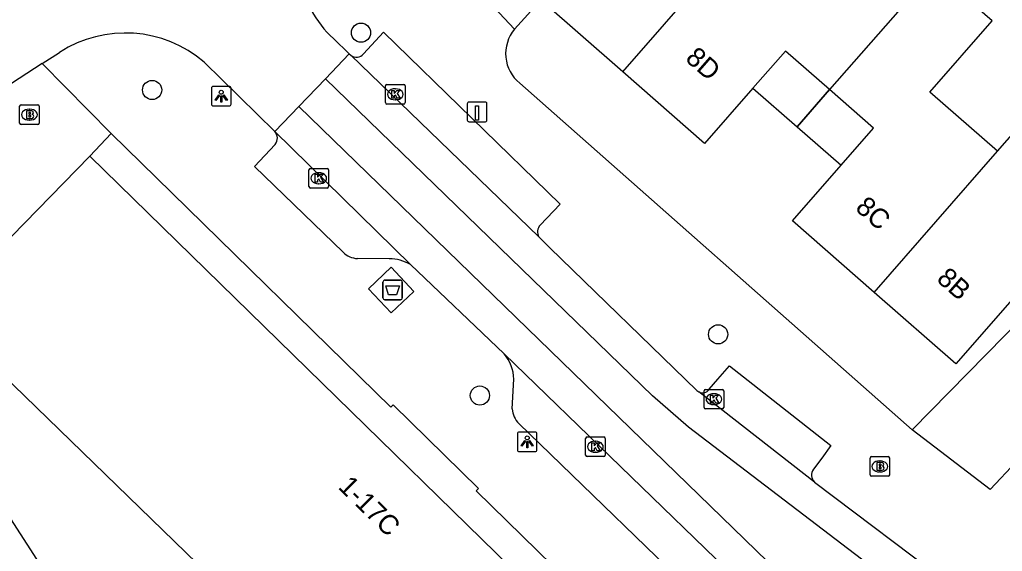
# Model space of a CAD drawing. Extents: x 159222 to 160346, y 381249 to 382166.
# Drawn here: x 160088.8 to 160138.9, y 381647.8 to 381674.9 of the extents above; entities that cross this region are included whole.
import ezdxf

# ---------------------------------------------------------------- set-up
doc = ezdxf.new("R2010")
doc.units = 0
for name, color, linetype in [('IMGEO_Afval_apart_plaats', 7, 'Continuous'), ('IMGEO_Boom', 7, 'Continuous'), ('IMGEO_Brandkraan', 7, 'Continuous'), ('IMGEO_Kolk', 7, 'Continuous'), ('IMGEO_Laadpaal', 7, 'Continuous'), ('IMGEO_Lichtpunt', 7, 'Continuous'), ('IMGEO_Pand', 7, 'Continuous'), ('IMGEO_Pand_nummerreeks', 7, 'Continuous'), ('IMGEO_Pand_overbouw', 7, 'Continuous'), ('IMGEO_Rijbaan_lokaal_gesloten', 7, 'Continuous'), ('IMGEO_Rijbaan_lokaal_open', 7, 'Continuous'), ('IMGEO_Voetpad_gesloten', 7, 'Continuous'), ('IMGEO_Voetpad_open', 7, 'Continuous')]:
    doc.layers.add(name, color=color, linetype=linetype)

msp = doc.modelspace()

# ---------------------------------------------------------------- linework, layer by layer
at = {"layer": 'IMGEO_Afval_apart_plaats'}
for p, q in [((160107.341, 381660.737), (160107.341, 381661.537)), ((160107.341, 381661.537), (160107.341, 381660.737)), ((160107.441, 381661.637), (160108.231, 381661.637)), ((160108.231, 381661.637), (160107.441, 381661.637)), ((160108.331, 381661.537), (160108.331, 381660.737)), ((160108.331, 381660.737), (160108.331, 381661.537)), ((160108.231, 381660.637), (160107.441, 381660.637)), ((160107.441, 381660.637), (160108.231, 381660.637))]:
    msp.add_line(p, q, dxfattribs=at)
msp.add_lwpolyline([(160107.484, 381661.351), (160108.188, 381661.351), (160108.039, 381660.881), (160107.633, 381660.881), (160107.484, 381661.351)], dxfattribs=at)
for centre, start, end in [((160107.441, 381661.537), 90, 180), ((160107.441, 381661.537), 90, 180), ((160108.231, 381661.537), 0, 90), ((160108.231, 381661.537), 360, 90), ((160107.441, 381660.737), 180, 270), ((160107.441, 381660.737), 180, 270), ((160108.231, 381660.737), 270, 0), ((160108.231, 381660.737), 270, 0)]:
    msp.add_arc(centre, 0.1, start, end, dxfattribs=at)
at = {"layer": 'IMGEO_Boom'}
for centre in [(160106.226, 381674.257), (160095.573, 381671.337), (160124.436, 381658.873), (160112.289, 381655.753)]:
    msp.add_circle(centre, 0.489, dxfattribs=at)
at = {"layer": 'IMGEO_Brandkraan'}
for p, q in [((160088.82, 381669.651), (160088.82, 381670.503)), ((160088.895, 381670.577), (160089.747, 381670.577)), ((160089.821, 381670.503), (160089.821, 381669.651)), ((160089.308, 381670.357), (160089.333, 381670.357)), ((160089.747, 381669.577), (160088.895, 381669.577)), ((160089.331, 381669.797), (160089.306, 381669.797)), ((160132.18, 381651.711), (160132.18, 381652.563)), ((160132.255, 381652.637), (160133.107, 381652.637)), ((160132.668, 381652.417), (160132.693, 381652.417)), ((160133.181, 381652.563), (160133.181, 381651.711)), ((160133.107, 381651.637), (160132.255, 381651.637)), ((160132.691, 381651.857), (160132.666, 381651.857))]:
    msp.add_line(p, q, dxfattribs=at)
for points in [[(160088.82, 381669.651), (160088.82, 381670.503)], [(160088.895, 381670.577), (160089.747, 381670.577)], [(160089.821, 381670.503), (160089.821, 381669.651)], [(160089.168, 381670.277), (160089.168, 381669.877), (160089.381, 381669.877)], [(160089.399, 381670.277), (160089.168, 381670.277)], [(160089.347, 381670.196), (160089.293, 381670.196), (160089.293, 381670.12)], [(160089.293, 381670.12), (160089.346, 381670.12)], [(160089.355, 381670.044), (160089.293, 381670.044), (160089.293, 381669.963)], [(160089.293, 381669.963), (160089.355, 381669.963)], [(160089.747, 381669.577), (160088.895, 381669.577)], [(160132.18, 381651.711), (160132.18, 381652.563)], [(160132.255, 381652.637), (160133.107, 381652.637)], [(160133.181, 381652.563), (160133.181, 381651.711)], [(160132.528, 381652.337), (160132.528, 381651.937), (160132.741, 381651.937)], [(160132.759, 381652.337), (160132.528, 381652.337)], [(160132.707, 381652.256), (160132.653, 381652.256), (160132.653, 381652.18)], [(160132.653, 381652.18), (160132.706, 381652.18)], [(160132.715, 381652.104), (160132.653, 381652.104), (160132.653, 381652.023)], [(160132.653, 381652.023), (160132.715, 381652.023)], [(160133.107, 381651.637), (160132.255, 381651.637)]]:
    msp.add_lwpolyline(points, dxfattribs=at)
for centre, radius, start, end in [((160088.897, 381670.501), 0.0765, 91.552, 178.448), ((160088.897, 381670.501), 0.0765, 91.552, 178.448), ((160089.745, 381670.501), 0.0765, 1.552, 88.448), ((160089.745, 381670.501), 0.0765, 1.552, 88.448), ((160089.348, 381670.158), 0.0379, 267.8285, 90.9355), ((160089.356, 381670.003), 0.0404, 269.8759, 90.5077), ((160089.403, 381670.132), 0.145, 59.4692, 91.5367), ((160089.428, 381670.179), 0.0922, 285.5137, 58.1501), ((160089.433, 381669.987), 0.105, 301.3115, 78.989), ((160088.897, 381669.653), 0.0765, 181.552, 268.448), ((160088.897, 381669.653), 0.0765, 181.552, 268.448), ((160089.387, 381670.128), 0.251, 268.6676, 293.5347), ((160089.745, 381669.653), 0.0765, 271.552, 358.448), ((160089.745, 381669.653), 0.0765, 271.552, 358.448), ((160132.257, 381652.561), 0.0765, 91.552, 178.448), ((160132.257, 381652.561), 0.0765, 91.552, 178.448), ((160133.105, 381652.561), 0.0765, 1.552, 88.448), ((160133.105, 381652.561), 0.0765, 1.552, 88.448), ((160132.708, 381652.218), 0.0379, 267.8285, 90.9355), ((160132.716, 381652.063), 0.0404, 269.8759, 90.5077), ((160132.747, 381652.188), 0.251, 268.6676, 293.5347), ((160132.763, 381652.192), 0.145, 59.4692, 91.5367), ((160132.788, 381652.239), 0.0922, 285.5137, 58.1501), ((160132.793, 381652.047), 0.105, 301.3115, 78.989), ((160132.257, 381651.713), 0.0765, 181.552, 268.448), ((160132.257, 381651.713), 0.0765, 181.552, 268.448), ((160133.105, 381651.713), 0.0765, 271.552, 358.448), ((160133.105, 381651.713), 0.0765, 271.552, 358.448)]:
    msp.add_arc(centre, radius, start, end, dxfattribs=at)
for centre, major_axis, ratio, start_param, end_param in [((160089.307, 381670.077), (-0.387, 0.002), 0.722429, 4.712389, 7.853982), ((160089.332, 381670.077), (-0.39, 0.002), 0.717154, 1.570796, 4.712389), ((160132.667, 381652.137), (-0.387, 0.002), 0.722429, 4.712389, 7.853982), ((160132.692, 381652.137), (-0.39, 0.002), 0.717154, 1.570796, 4.712389)]:
    msp.add_ellipse(centre, major_axis=major_axis, ratio=ratio, start_param=start_param, end_param=end_param, dxfattribs=at)
at = {"layer": 'IMGEO_Kolk'}
for p, q in [((160107.475, 381670.69), (160107.475, 381671.542)), ((160107.55, 381671.616), (160108.402, 381671.616)), ((160108.476, 381671.542), (160108.476, 381670.69)), ((160107.963, 381671.396), (160107.988, 381671.396)), ((160108.402, 381670.616), (160107.55, 381670.616)), ((160107.986, 381670.836), (160107.961, 381670.836)), ((160103.57, 381666.409), (160103.57, 381667.261)), ((160103.645, 381667.335), (160104.497, 381667.335)), ((160104.058, 381667.115), (160104.083, 381667.115)), ((160104.571, 381667.261), (160104.571, 381666.409)), ((160104.081, 381666.555), (160104.056, 381666.555)), ((160104.497, 381666.335), (160103.645, 381666.335)), ((160123.719, 381655.141), (160123.719, 381655.993)), ((160123.794, 381656.067), (160124.646, 381656.067)), ((160124.72, 381655.993), (160124.72, 381655.141)), ((160124.207, 381655.847), (160124.232, 381655.847)), ((160124.646, 381655.067), (160123.794, 381655.067)), ((160124.23, 381655.287), (160124.205, 381655.287)), ((160117.678, 381652.713), (160117.678, 381653.565)), ((160117.753, 381653.639), (160118.605, 381653.639)), ((160118.166, 381653.419), (160118.191, 381653.419)), ((160118.679, 381653.565), (160118.679, 381652.713)), ((160118.605, 381652.639), (160117.753, 381652.639)), ((160118.189, 381652.859), (160118.164, 381652.859))]:
    msp.add_line(p, q, dxfattribs=at)
for points in [[(160107.475, 381670.69), (160107.475, 381671.542)], [(160107.55, 381671.616), (160108.402, 381671.616)], [(160108.476, 381671.542), (160108.476, 381670.69)], [(160107.796, 381671.316), (160107.919, 381671.316), (160107.919, 381671.165), (160108.049, 381671.316), (160108.213, 381671.316), (160108.067, 381671.165), (160108.22, 381670.916), (160108.068, 381670.916), (160107.983, 381671.08), (160107.919, 381671.013), (160107.919, 381670.916), (160107.796, 381670.916), (160107.796, 381671.316)], [(160108.402, 381670.616), (160107.55, 381670.616)], [(160103.57, 381666.409), (160103.57, 381667.261)], [(160103.645, 381667.335), (160104.497, 381667.335)], [(160103.891, 381667.035), (160104.014, 381667.035), (160104.014, 381666.884), (160104.144, 381667.035), (160104.308, 381667.035), (160104.162, 381666.884), (160104.315, 381666.635), (160104.163, 381666.635), (160104.078, 381666.799), (160104.014, 381666.732), (160104.014, 381666.635), (160103.891, 381666.635), (160103.891, 381667.035)], [(160104.571, 381667.261), (160104.571, 381666.409)], [(160104.497, 381666.335), (160103.645, 381666.335)], [(160123.719, 381655.141), (160123.719, 381655.993)], [(160123.794, 381656.067), (160124.646, 381656.067)], [(160124.72, 381655.993), (160124.72, 381655.141)], [(160124.04, 381655.767), (160124.163, 381655.767), (160124.163, 381655.616), (160124.293, 381655.767), (160124.457, 381655.767), (160124.311, 381655.616), (160124.464, 381655.367), (160124.312, 381655.367), (160124.227, 381655.531), (160124.163, 381655.464), (160124.163, 381655.367), (160124.04, 381655.367), (160124.04, 381655.767)], [(160124.646, 381655.067), (160123.794, 381655.067)], [(160117.678, 381652.713), (160117.678, 381653.565)], [(160117.753, 381653.639), (160118.605, 381653.639)], [(160118.679, 381653.565), (160118.679, 381652.713)], [(160117.999, 381653.339), (160118.122, 381653.339), (160118.122, 381653.188), (160118.252, 381653.339), (160118.416, 381653.339), (160118.27, 381653.188), (160118.423, 381652.939), (160118.271, 381652.939), (160118.186, 381653.103), (160118.122, 381653.036), (160118.122, 381652.939), (160117.999, 381652.939), (160117.999, 381653.339)], [(160118.605, 381652.639), (160117.753, 381652.639)]]:
    msp.add_lwpolyline(points, dxfattribs=at)
for centre, start, end in [((160107.552, 381671.54), 91.552, 178.448), ((160107.552, 381671.54), 91.552, 178.448), ((160108.4, 381671.54), 1.552, 88.448), ((160108.4, 381671.54), 1.552, 88.448), ((160107.552, 381670.692), 181.552, 268.448), ((160107.552, 381670.692), 181.552, 268.448), ((160108.4, 381670.692), 271.552, 358.448), ((160108.4, 381670.692), 271.552, 358.448), ((160103.647, 381667.259), 91.552, 178.448), ((160103.647, 381667.259), 91.552, 178.448), ((160104.495, 381667.259), 1.552, 88.448), ((160104.495, 381667.259), 1.552, 88.448), ((160103.647, 381666.411), 181.552, 268.448), ((160103.647, 381666.411), 181.552, 268.448), ((160104.495, 381666.411), 271.552, 358.448), ((160104.495, 381666.411), 271.552, 358.448), ((160123.796, 381655.991), 91.552, 178.448), ((160123.796, 381655.991), 91.552, 178.448), ((160124.644, 381655.991), 1.552, 88.448), ((160124.644, 381655.991), 1.552, 88.448), ((160123.796, 381655.143), 181.552, 268.448), ((160123.796, 381655.143), 181.552, 268.448), ((160124.644, 381655.143), 271.552, 358.448), ((160124.644, 381655.143), 271.552, 358.448), ((160117.755, 381653.563), 91.552, 178.448), ((160117.755, 381653.563), 91.552, 178.448), ((160118.603, 381653.563), 1.552, 88.448), ((160118.603, 381653.563), 1.552, 88.448), ((160117.755, 381652.715), 181.552, 268.448), ((160117.755, 381652.715), 181.552, 268.448), ((160118.603, 381652.715), 271.552, 358.448), ((160118.603, 381652.715), 271.552, 358.448)]:
    msp.add_arc(centre, 0.0765, start, end, dxfattribs=at)
for centre, major_axis, ratio, start_param, end_param in [((160107.962, 381671.116), (-0.387, 0.002), 0.722429, 4.712389, 7.853982), ((160107.987, 381671.116), (-0.39, 0.002), 0.717154, 1.570796, 4.712389), ((160104.057, 381666.835), (-0.387, 0.002), 0.722429, 4.712389, 7.853982), ((160104.082, 381666.835), (-0.39, 0.002), 0.717154, 1.570796, 4.712389), ((160124.206, 381655.567), (-0.387, 0.002), 0.722429, 4.712389, 7.853982), ((160124.231, 381655.567), (-0.39, 0.002), 0.717154, 1.570796, 4.712389), ((160118.165, 381653.139), (-0.387, 0.002), 0.722429, 4.712389, 7.853982), ((160118.19, 381653.139), (-0.39, 0.002), 0.717154, 1.570796, 4.712389)]:
    msp.add_ellipse(centre, major_axis=major_axis, ratio=ratio, start_param=start_param, end_param=end_param, dxfattribs=at)
at = {"layer": 'IMGEO_Laadpaal'}
for p, q in [((160111.646, 381670.634), (160111.646, 381669.793)), ((160111.646, 381670.634), (160111.646, 381669.793)), ((160112.562, 381670.718), (160111.721, 381670.718)), ((160112.562, 381670.718), (160111.721, 381670.718)), ((160112.646, 381669.802), (160112.646, 381670.643)), ((160112.646, 381669.802), (160112.646, 381670.643)), ((160111.73, 381669.718), (160112.571, 381669.718)), ((160111.73, 381669.718), (160112.571, 381669.718))]:
    msp.add_line(p, q, dxfattribs=at)
msp.add_lwpolyline([(160112.061, 381670.531), (160112.221, 381670.531), (160112.221, 381669.798), (160112.061, 381669.798), (160112.061, 381670.531)], dxfattribs=at)
for centre, start, end in [((160111.724, 381670.64), 92.4484, 184.2845), ((160111.724, 381670.64), 92.4484, 184.2845), ((160112.568, 381670.64), 2.4484, 94.2845), ((160112.568, 381670.64), 2.4484, 94.2845), ((160111.724, 381669.796), 182.4484, 274.2845), ((160111.724, 381669.796), 182.4484, 274.2845), ((160112.568, 381669.796), 272.4484, 4.2845), ((160112.568, 381669.796), 272.4484, 4.2845)]:
    msp.add_arc(centre, 0.0779, start, end, dxfattribs=at)
at = {"layer": 'IMGEO_Lichtpunt'}
for p, q in [((160099.503, 381671.517), (160098.695, 381671.517)), ((160099.503, 381671.517), (160098.695, 381671.517)), ((160098.601, 381671.422), (160098.601, 381670.615)), ((160098.601, 381671.422), (160098.601, 381670.615)), ((160099.597, 381670.615), (160099.597, 381671.422)), ((160099.597, 381670.615), (160099.597, 381671.422)), ((160098.695, 381670.521), (160099.503, 381670.521)), ((160098.695, 381670.521), (160099.503, 381670.521)), ((160114.201, 381653.792), (160114.201, 381652.985)), ((160114.201, 381653.792), (160114.201, 381652.985)), ((160115.103, 381653.887), (160114.295, 381653.887)), ((160115.103, 381653.887), (160114.295, 381653.887)), ((160115.197, 381652.985), (160115.197, 381653.792)), ((160115.197, 381652.985), (160115.197, 381653.792)), ((160114.295, 381652.891), (160115.103, 381652.891)), ((160114.295, 381652.891), (160115.103, 381652.891))]:
    msp.add_line(p, q, dxfattribs=at)
for points in [[(160098.975, 381671.086), (160099.014, 381671.058), (160098.826, 381670.796), (160098.788, 381670.823), (160098.975, 381671.086)], [(160099.077, 381671.038), (160099.124, 381671.038), (160099.124, 381670.716), (160099.077, 381670.716), (160099.077, 381671.038)], [(160099.187, 381671.058), (160099.225, 381671.085), (160099.412, 381670.823), (160099.373, 381670.795), (160099.187, 381671.058)], [(160114.575, 381653.456), (160114.614, 381653.428), (160114.426, 381653.166), (160114.388, 381653.193), (160114.575, 381653.456)], [(160114.677, 381653.408), (160114.724, 381653.408), (160114.724, 381653.086), (160114.677, 381653.086), (160114.677, 381653.408)], [(160114.787, 381653.428), (160114.825, 381653.455), (160115.012, 381653.193), (160114.973, 381653.165), (160114.787, 381653.428)]]:
    msp.add_lwpolyline(points, dxfattribs=at)
for centre in [(160099.1, 381671.22), (160114.7, 381653.59)]:
    msp.add_circle(centre, 0.0994, dxfattribs=at)
for centre, start, end in [((160098.695, 381671.422), 90, 180), ((160098.695, 381671.422), 90, 180), ((160099.503, 381671.422), 0, 90), ((160099.503, 381671.422), 0, 90), ((160098.695, 381670.615), 180, 270), ((160098.695, 381670.615), 180, 270), ((160099.503, 381670.615), 270, 0), ((160099.503, 381670.615), 270, 360), ((160114.295, 381653.792), 90, 180), ((160114.295, 381653.792), 90, 180), ((160115.103, 381653.792), 0, 90), ((160115.103, 381653.792), 0, 90), ((160114.295, 381652.985), 180, 270), ((160114.295, 381652.985), 180, 270), ((160115.103, 381652.985), 270, 0), ((160115.103, 381652.985), 270, 360)]:
    msp.add_arc(centre, 0.0946, start, end, dxfattribs=at)
at = {"layer": 'IMGEO_Pand'}
for points in [[(160119.569, 381672.267), (160125.837, 381679.432)], [(160135.449, 381677.448), (160130.112, 381671.353)], [(160138.683, 381668.21), (160135.236, 381671.227), (160138.411, 381674.855), (160136.304, 381676.7), (160135.449, 381677.448)], [(160119.569, 381672.267), (160115.395, 381675.92)], [(160130.112, 381671.353), (160127.864, 381673.32), (160126.21, 381671.431), (160123.744, 381668.613), (160119.569, 381672.267)], [(160138.683, 381668.21), (160141.867, 381671.847), (160143.661, 381670.277), (160140.478, 381666.64), (160142.616, 381664.769), (160148.269, 381671.336)], [(160132.385, 381661.015), (160128.222, 381664.659), (160130.705, 381667.497), (160132.359, 381669.386), (160130.112, 381671.353)], [(160079.097, 381659.538), (160085.765, 381663.774), (160087.059, 381662.503), (160092.397, 381667.962)], [(160092.397, 381667.962), (160125.687, 381635.422)], [(160132.385, 381661.015), (160138.683, 381668.21)], [(160143.769, 381663.612), (160142.775, 381664.481), (160136.551, 381657.369), (160132.385, 381661.015)], [(160082.032, 381659.271), (160082.597, 381659.631), (160083.775, 381658.517), (160084.966, 381659.705), (160117.785, 381627.832)]]:
    msp.add_lwpolyline(points, dxfattribs=at)
at = {"layer": 'IMGEO_Pand_overbouw'}
for points in [[(160130.112, 381671.353), (160127.864, 381673.32), (160126.21, 381671.431), (160128.458, 381669.464)], [(160130.112, 381671.353), (160128.458, 381669.464), (160130.705, 381667.497), (160132.359, 381669.386)]]:
    msp.add_lwpolyline(points, close=True, dxfattribs=at)
at = {"layer": 'IMGEO_Rijbaan_lokaal_gesloten'}
for points in [[(160105.629, 381673.181), (160105.702, 381673.11)], [(160115.297, 381663.842), (160105.702, 381673.11)], [(160146.742, 381635.97), (160122.921, 381654.142), (160121.096, 381655.729), (160104.423, 381671.913)], [(160103.052, 381670.487), (160126.96, 381647.28), (160127.916, 381646.107), (160132.501, 381639.642), (160133.463, 381638.534), (160136.916, 381634.916), (160135.688, 381633.73)], [(160101.827, 381669.227), (160108.746, 381662.43)], [(160115.297, 381663.842), (160115.859, 381663.28), (160123.343, 381656.008), (160123.445, 381655.936)], [(160113.523, 381657.873), (160108.746, 381662.43)], [(160113.523, 381657.873), (160125.384, 381646.38)], [(160129.343, 381651.339), (160123.445, 381655.936)], [(160129.343, 381651.339), (160136.331, 381646.058), (160148.425, 381636.844)]]:
    msp.add_lwpolyline(points, dxfattribs=at)
at = {"layer": 'IMGEO_Rijbaan_lokaal_open'}
for points in [[(160105.629, 381673.181), (160104.815, 381673.962)], [(160089.965, 381672.679), (160090.86, 381673.256)], [(160104.423, 381671.913), (160105.629, 381673.181)], [(160089.965, 381672.679), (160087.598, 381671.154)], [(160098.232, 381672.754), (160101.827, 381669.227)], [(160103.052, 381670.487), (160104.423, 381671.913)], [(160101.827, 381669.227), (160103.052, 381670.487)], [(160153.351, 381666.306), (160139.649, 381652.38), (160138.3, 381650.965), (160134.329, 381654.008)], [(160134.329, 381654.008), (160143.769, 381663.612)], [(160091.367, 381644.827), (160082.032, 381659.271)]]:
    msp.add_lwpolyline(points, dxfattribs=at)
for centre, radius, start, end in [((160108.572, 381678.032), 5.539, 189.196, 227.2938), ((160094.209, 381668.062), 6.18, 49.3937, 122.8152)]:
    msp.add_arc(centre, radius, start, end, dxfattribs=at)
at = {"layer": 'IMGEO_Voetpad_gesloten'}
msp.add_lwpolyline([(160107.771, 381659.966), (160106.604, 381661.196), (160107.758, 381662.291), (160108.925, 381661.061), (160107.771, 381659.966)], dxfattribs=at)
at = {"layer": 'IMGEO_Voetpad_open'}
for points in [[(160106.627, 381682.373), (160114.056, 381674.431)], [(160114.056, 381674.431), (160115.395, 381675.92)], [(160106.358, 381673.182), (160107.38, 381674.277), (160116.384, 381665.506), (160115.362, 381664.449)], [(160093.487, 381669.116), (160089.965, 381672.679)], [(160134.329, 381654.008), (160114.316, 381671.686)], [(160092.397, 381667.962), (160093.487, 381669.116)], [(160093.487, 381669.116), (160095.795, 381666.856), (160107.743, 381655.16), (160107.862, 381655.282), (160112.221, 381651.015), (160112.102, 381650.893), (160126.143, 381637.146), (160127.003, 381636.305)], [(160105.316, 381663.063), (160100.794, 381667.435), (160101.856, 381668.559)], [(160107.668, 381662.731), (160106.047, 381662.739)], [(160123.98, 381656.072), (160124.424, 381656.589), (160125.012, 381657.274), (160130.189, 381653.195), (160129.716, 381652.555), (160129.3, 381651.992)], [(160113.927, 381655.066), (160114.013, 381656.588)], [(160129.859, 381636.918), (160124.523, 381644.401), (160114.269, 381654.317)]]:
    msp.add_lwpolyline(points, dxfattribs=at)
for centre, radius, start, end in [((160115.53, 381673.186), 1.93, 139.808, 231.0136), ((160105.992, 381673.488), 0.476, 232.4358, 320.0912), ((160101.434, 381668.875), 0.527, 323.1155, 41.8562), ((160115.723, 381664.103), 0.499, 136.2119, 211.5638), ((160106.095, 381663.835), 1.097, 224.7237, 267.4677), ((160107.642, 381660.558), 2.173, 59.4784, 89.3199), ((160112.015, 381656.562), 1.999, 0.7485, 40.9975), ((160123.635, 381656.308), 0.418, 242.9084, 325.6172), ((160115.323, 381655.251), 1.408, 187.5406, 221.5431), ((160129.699, 381651.69), 0.5, 142.934, 224.601)]:
    msp.add_arc(centre, radius, start, end, dxfattribs=at)

# ---------------------------------------------------------------- texts
at = {"layer": 'IMGEO_Pand_nummerreeks'}
for s, rotation, p in [('8D', 318.8101, (160122.711, 381672.866)), ('8C', 318.8043, (160131.378, 381665.247)), ('8B', 318.8043, (160135.523, 381661.618)), ('1-17C', 315.6527, (160105.013, 381651.043))]:
    msp.add_text(s, height=1, rotation=rotation, dxfattribs=at).set_placement(p)

doc.saveas('drawing.dxf')
